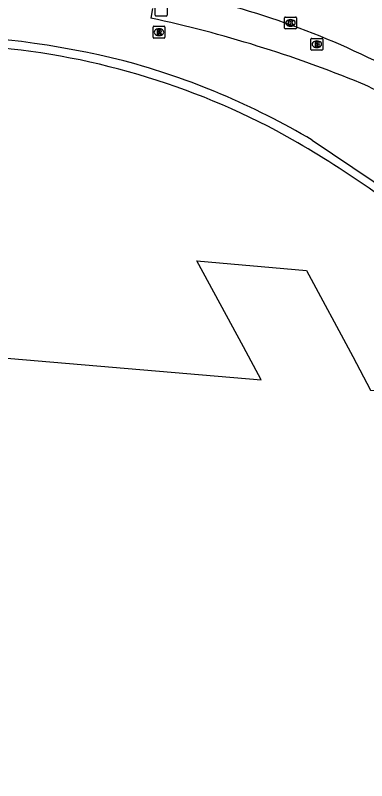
# Model space of a CAD drawing. Extents: x 161477 to 163040, y 383680 to 384868.
# Drawn here: x 162827.3 to 162856.8, y 384099.1 to 384163.4 of the extents above; entities that cross this region are included whole.
import ezdxf

# ---------------------------------------------------------------- set-up
doc = ezdxf.new("R2010")
doc.units = 0
for name, color, linetype in [('IMGEO_Berm_groen', 7, 'Continuous'), ('IMGEO_Brandkraan', 7, 'Continuous'), ('IMGEO_Fietspad_gesloten', 7, 'Continuous'), ('IMGEO_Gemengd_bos', 7, 'Continuous'), ('IMGEO_Kolk', 7, 'Continuous'), ('IMGEO_Pand', 7, 'Continuous'), ('IMGEO_Rioolput', 7, 'Continuous'), ('IMGEO_Voetpad_open', 7, 'Continuous')]:
    doc.layers.add(name, color=color, linetype=linetype)

msp = doc.modelspace()

# ---------------------------------------------------------------- linework, layer by layer
at = {"layer": 'IMGEO_Berm_groen'}
msp.add_lwpolyline([(162852.254, 384152.905), (162859.064, 384148.322), (162861.519, 384146.513), (162867.609, 384141.183), (162873.086, 384135.255), (162876.02, 384131.389), (162904.482, 384092.204), (162906.049, 384090.74), (162911.015, 384086.099), (162945.826, 384034.431), (162947.978, 384036.222)], dxfattribs=at)
for centre, radius, start, end in [((162818.15, 384085.655), 76.156, 76.10983, 89.28215), ((162819.921, 384098.392), 63.38, 59.32719, 74.90031)]:
    msp.add_arc(centre, radius, start, end, dxfattribs=at)
at = {"layer": 'IMGEO_Brandkraan'}
for p, q in [((162852.133, 384160.541), (162852.133, 384161.393)), ((162852.208, 384161.467), (162853.06, 384161.467)), ((162852.621, 384161.247), (162852.646, 384161.247)), ((162853.134, 384161.393), (162853.134, 384160.541)), ((162853.06, 384160.467), (162852.208, 384160.467)), ((162852.644, 384160.687), (162852.619, 384160.687))]:
    msp.add_line(p, q, dxfattribs=at)
for points in [[(162852.133, 384160.541), (162852.133, 384161.393)], [(162852.208, 384161.467), (162853.06, 384161.467)], [(162852.481, 384161.167), (162852.481, 384160.767), (162852.694, 384160.767)], [(162852.712, 384161.167), (162852.481, 384161.167)], [(162852.66, 384161.086), (162852.606, 384161.086), (162852.606, 384161.01)], [(162853.134, 384161.393), (162853.134, 384160.541)], [(162853.06, 384160.467), (162852.208, 384160.467)], [(162852.606, 384161.01), (162852.659, 384161.01)], [(162852.668, 384160.934), (162852.606, 384160.934), (162852.606, 384160.853)], [(162852.606, 384160.853), (162852.668, 384160.853)]]:
    msp.add_lwpolyline(points, dxfattribs=at)
for centre, radius, start, end in [((162852.21, 384161.391), 0.0765, 91.55205, 178.44795), ((162852.21, 384161.391), 0.0765, 91.55205, 178.44795), ((162852.661, 384161.048), 0.0379, 267.82845, 90.93552), ((162852.716, 384161.022), 0.145, 59.4692, 91.53667), ((162852.741, 384161.069), 0.0922, 285.51372, 58.15012), ((162853.058, 384161.391), 0.0765, 1.55205, 88.44795), ((162853.058, 384161.391), 0.0765, 1.55205, 88.44795), ((162852.21, 384160.543), 0.0765, 181.55205, 268.44795), ((162852.21, 384160.543), 0.0765, 181.55205, 268.44795), ((162852.669, 384160.893), 0.0404, 269.87594, 90.50774), ((162852.7, 384161.018), 0.251, 268.66757, 293.53466), ((162852.746, 384160.877), 0.105, 301.31148, 78.98903), ((162853.058, 384160.543), 0.0765, 271.55205, 358.44795), ((162853.058, 384160.543), 0.0765, 271.55205, 358.44795)]:
    msp.add_arc(centre, radius, start, end, dxfattribs=at)
for centre, major_axis, ratio, start_param, end_param in [((162852.62, 384160.967), (-0.387, 0.002), 0.722429, 4.712389, 7.853982), ((162852.645, 384160.967), (-0.39, 0.002), 0.717154, 1.570796, 4.712389)]:
    msp.add_ellipse(centre, major_axis=major_axis, ratio=ratio, start_param=start_param, end_param=end_param, dxfattribs=at)
at = {"layer": 'IMGEO_Fietspad_gesloten'}
msp.add_arc((162826.908, 384097.364), 69.336, 61.23771, 77.8411, dxfattribs=at)
at = {"layer": 'IMGEO_Gemengd_bos'}
for centre, radius, start, end in [((162820.093, 384098.772), 62.179, 62.03219, 86.75229), ((162807.91, 384078.263), 86.015, 50.4276, 61.27134)]:
    msp.add_arc(centre, radius, start, end, dxfattribs=at)
at = {"layer": 'IMGEO_Kolk'}
for p, q in [((162849.922, 384162.334), (162849.922, 384163.186)), ((162849.997, 384163.26), (162850.849, 384163.26)), ((162850.41, 384163.04), (162850.435, 384163.04)), ((162850.923, 384163.186), (162850.923, 384162.334)), ((162850.433, 384162.48), (162850.408, 384162.48)), ((162850.849, 384162.26), (162849.997, 384162.26))]:
    msp.add_line(p, q, dxfattribs=at)
for points in [[(162849.922, 384162.334), (162849.922, 384163.186)], [(162849.997, 384163.26), (162850.849, 384163.26)], [(162850.923, 384163.186), (162850.923, 384162.334)], [(162850.243, 384162.96), (162850.366, 384162.96), (162850.366, 384162.809), (162850.496, 384162.96), (162850.66, 384162.96), (162850.514, 384162.809), (162850.667, 384162.56), (162850.515, 384162.56), (162850.43, 384162.724), (162850.366, 384162.657), (162850.366, 384162.56), (162850.243, 384162.56), (162850.243, 384162.96)], [(162850.849, 384162.26), (162849.997, 384162.26)]]:
    msp.add_lwpolyline(points, dxfattribs=at)
for centre, start, end in [((162849.999, 384163.184), 91.55205, 178.44795), ((162849.999, 384163.184), 91.55205, 178.44795), ((162850.847, 384163.184), 1.55205, 88.44795), ((162850.847, 384163.184), 1.55205, 88.44795), ((162849.999, 384162.336), 181.55205, 268.44795), ((162849.999, 384162.336), 181.55205, 268.44795), ((162850.847, 384162.336), 271.55205, 358.44795), ((162850.847, 384162.336), 271.55205, 358.44795)]:
    msp.add_arc(centre, 0.0765, start, end, dxfattribs=at)
for centre, major_axis, ratio, start_param, end_param in [((162850.409, 384162.76), (-0.387, 0.002), 0.722429, 4.712389, 7.853982), ((162850.434, 384162.76), (-0.39, 0.002), 0.717154, 1.570796, 4.712389)]:
    msp.add_ellipse(centre, major_axis=major_axis, ratio=ratio, start_param=start_param, end_param=end_param, dxfattribs=at)
at = {"layer": 'IMGEO_Pand'}
msp.add_lwpolyline([(162755.639, 384140.644), (162847.973, 384132.768), (162846.473, 384135.541), (162842.558, 384142.77), (162851.758, 384141.954), (162855.663, 384134.742), (162857.14, 384131.894), (162864.793, 384131.164), (162867.828, 384130.906), (162866.442, 384114.656), (162867.669, 384112.464), (162884.417, 384081.586), (162877.63, 384077.905), (162877.473, 384078.195), (162865.859, 384071.896)], dxfattribs=at)
at = {"layer": 'IMGEO_Rioolput'}
for p, q in [((162839.055, 384163.403), (162839.055, 384164.255)), ((162840.056, 384164.255), (162840.056, 384163.403)), ((162839.982, 384163.329), (162839.13, 384163.329)), ((162838.883, 384161.559), (162838.883, 384162.411)), ((162838.958, 384162.485), (162839.81, 384162.485)), ((162839.884, 384162.411), (162839.884, 384161.559)), ((162839.371, 384162.265), (162839.396, 384162.265)), ((162839.81, 384161.485), (162838.958, 384161.485)), ((162839.394, 384161.705), (162839.369, 384161.705))]:
    msp.add_line(p, q, dxfattribs=at)
for points in [[(162839.055, 384163.403), (162839.055, 384164.255)], [(162840.056, 384164.255), (162840.056, 384163.403)], [(162839.982, 384163.329), (162839.13, 384163.329)], [(162838.883, 384161.559), (162838.883, 384162.411)], [(162838.958, 384162.485), (162839.81, 384162.485)], [(162839.884, 384162.411), (162839.884, 384161.559)], [(162839.472, 384162.183), (162839.22, 384162.185), (162839.22, 384161.785)], [(162839.22, 384161.785), (162839.344, 384161.785), (162839.344, 384161.947), (162839.355, 384161.947)], [(162839.398, 384162.104), (162839.344, 384162.104), (162839.344, 384162.023)], [(162839.344, 384162.023), (162839.396, 384162.023)], [(162839.402, 384161.918), (162839.473, 384161.785), (162839.613, 384161.785), (162839.548, 384161.911)], [(162839.81, 384161.485), (162838.958, 384161.485)]]:
    msp.add_lwpolyline(points, dxfattribs=at)
for centre, radius, start, end in [((162839.132, 384163.405), 0.0765, 181.55205, 268.44795), ((162839.132, 384163.405), 0.0765, 181.55205, 268.44795), ((162839.98, 384163.405), 0.0765, 271.55205, 358.44795), ((162839.98, 384163.405), 0.0765, 271.55205, 358.44795), ((162838.96, 384162.409), 0.0765, 91.55205, 178.44795), ((162838.96, 384162.409), 0.0765, 91.55205, 178.44795), ((162839.808, 384162.409), 0.0765, 1.55205, 88.44795), ((162839.808, 384162.409), 0.0765, 1.55205, 88.44795), ((162839.354, 384161.894), 0.0533, 26.02933, 88.69889), ((162839.38, 384162.212), 0.19, 274.7715, 282.96867), ((162839.404, 384162.008), 0.0964, 77.00612, 93.18647), ((162839.418, 384162.065), 0.0378, 276.66336, 79.67722), ((162839.471, 384162.073), 0.109, 350.36119, 89.41601), ((162839.469, 384162.073), 0.112, 277.58423, 350.98172), ((162839.453, 384161.858), 0.108, 29.51342, 73.79051), ((162838.96, 384161.561), 0.0765, 181.55205, 268.44795), ((162838.96, 384161.561), 0.0765, 181.55205, 268.44795), ((162839.808, 384161.561), 0.0765, 271.55205, 358.44795), ((162839.808, 384161.561), 0.0765, 271.55205, 358.44795)]:
    msp.add_arc(centre, radius, start, end, dxfattribs=at)
for centre, major_axis, ratio, start_param, end_param in [((162839.37, 384161.985), (-0.387, 0.002), 0.722429, 4.712389, 7.853982), ((162839.395, 384161.985), (-0.39, 0.002), 0.717154, 1.570796, 4.712389)]:
    msp.add_ellipse(centre, major_axis=major_axis, ratio=ratio, start_param=start_param, end_param=end_param, dxfattribs=at)
at = {"layer": 'IMGEO_Voetpad_open'}
msp.add_lwpolyline([(162838.833, 384163.98), (162838.692, 384163.175)], dxfattribs=at)
for centre, radius, start, end in [((162816.382, 384060.182), 105.381, 67.71993, 77.77774), ((162841.67, 384124.3), 36.474, 57.60827, 66.29192)]:
    msp.add_arc(centre, radius, start, end, dxfattribs=at)

doc.saveas('drawing.dxf')
